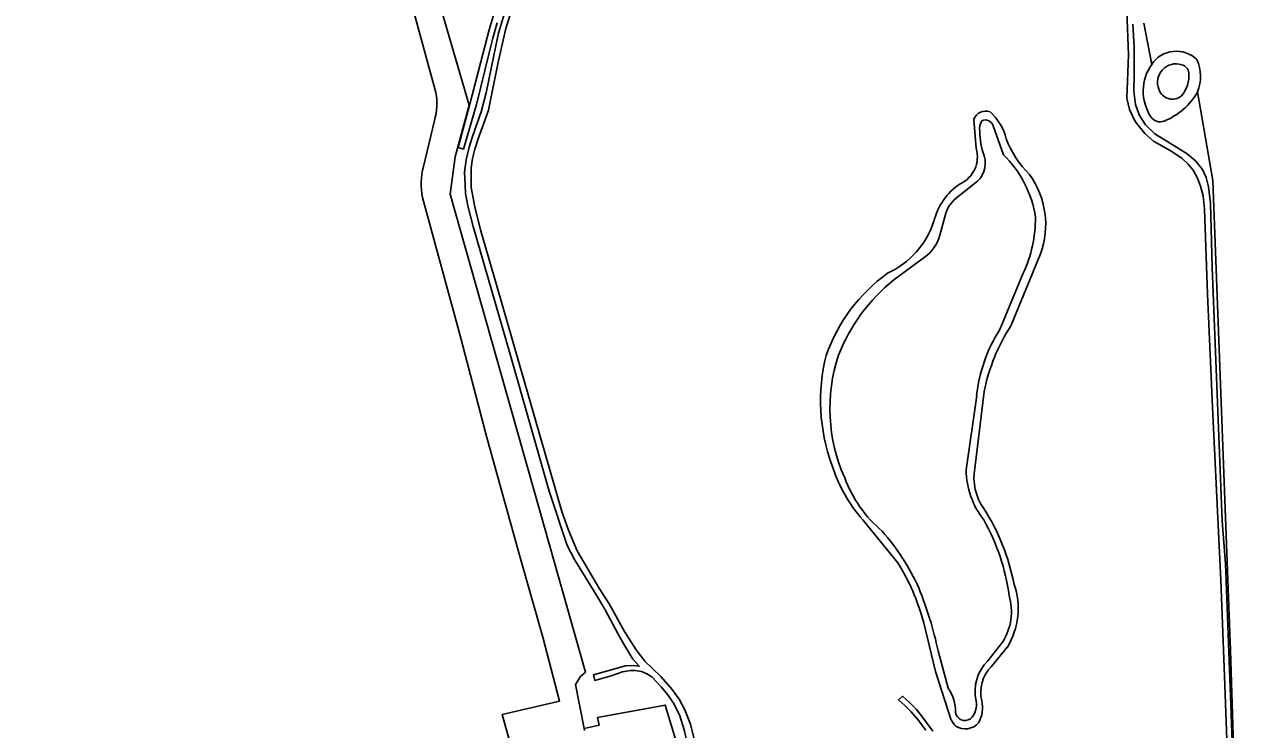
# Model space of a CAD drawing. Extents: x 124000 to 129000, y 395500 to 397503.
# Drawn here: x 127333 to 127832.8, y 395792.3 to 396082.8 of the extents above; entities that cross this region are included whole.
import ezdxf

# ---------------------------------------------------------------- set-up
doc = ezdxf.new("R2010")
doc.units = 0
for name, color, linetype in [('gg-knt-bronhoudergrens', 7, 'Continuous'), ('gg-knt-onverhard', 7, 'Continuous'), ('gg-kntw-bovenkant insteek waterloop', 7, 'Continuous'), ('gg-kntw-waterlijn', 7, 'Continuous'), ('gt-grn-groengrens', 7, 'Continuous'), ('gx-grn-maaiveld', 7, 'Continuous')]:
    doc.layers.add(name, color=color, linetype=linetype)

msp = doc.modelspace()

# ---------------------------------------------------------------- linework, layer by layer
at = {"layer": 'gg-knt-bronhoudergrens'}
msp.add_line((127563.41, 395792.87), (127563.59, 395791.97), dxfattribs=at)
msp.add_lwpolyline([(127493.17, 396128.19), (127516.08, 396049.54), (127510.37, 396028.25), (127508.32, 396012.82), (127564.03, 395816), (127561.99, 395814.21), (127559.88, 395810.93), (127563.41, 395792.87)], dxfattribs=at)
at = {"layer": 'gg-knt-onverhard'}
for points in [[(127534.18, 396090.71), (127531.23, 396081.12), (127528.07, 396067.14), (127525.21, 396052.95), (127524.01, 396047.46), (127521.99, 396041.65), (127520.09, 396036.45), (127518.44, 396031.4), (127517.54, 396027.58), (127516.99, 396023.75), (127516.99, 396019.04), (127516.99, 396015.58), (127518.46, 396007.62), (127520.79, 395998.16), (127527.32, 395975.55), (127554.26, 395882.23), (127557.07, 395874.54), (127560.53, 395866.01), (127569.81, 395850.35), (127573.71, 395844.08), (127580.03, 395832.77), (127584.89, 395825.2), (127588.48, 395820.59), (127594.96, 395814.22), (127599.73, 395808.84), (127602.54, 395804.83), (127604.9, 395800.55), (127607.25, 395794.54), (127609.16, 395786.71)], [(127583.42, 395821.39), (127579.72, 395827.6), (127577.42, 395831.67), (127572.03, 395841.64), (127568.28, 395848.12), (127559.49, 395862.36), (127556.49, 395868.2), (127549.06, 395890.56), (127533.13, 395946.34), (127517.79, 395999.47), (127515.51, 396008.04), (127514.63, 396013.09), (127514.41, 396016.7), (127514.2, 396021.85), (127514.87, 396026.99), (127516.08, 396032.2), (127517.46, 396036.55), (127521.06, 396046.8), (127523.15, 396054.62), (127526.37, 396070.63), (127528.24, 396079.16), (127530.68, 396087.32)], [(127828.71, 395765.78), (127826.96, 395814.29), (127825.51, 395853.84), (127822.1, 395922.07), (127819.94, 395971.66), (127818.69, 396006.71), (127818.21, 396012.17), (127817.14, 396016.08), (127815.8, 396019.46), (127814.08, 396022.67), (127812.05, 396025.24), (127809.55, 396027.51), (127805.26, 396030.45), (127797.77, 396034.69), (127794.12, 396037.85), (127790.16, 396042.78), (127787.87, 396047.68), (127786.76, 396052.34), (127787.47, 396070.24), (127786.81, 396088.24)], [(127789.28, 396082.89), (127789.81, 396073.46), (127789.76, 396062.32), (127789.6, 396055.25), (127790.35, 396049.73), (127791.9, 396045.5), (127794.47, 396041.43), (127798.27, 396037.73), (127808.34, 396031.52), (127811.56, 396029.45), (127815.04, 396026.51), (127817.98, 396023.02), (127819.43, 396019.65), (127820.39, 396015.84), (127821.2, 396009.15), (127821.9, 395982.58)], [(127821.9, 395982.58), (127826.07, 395878.37), (127827.36, 395860.58), (127829.47, 395806.14), (127831.06, 395761.29), (127831.82, 395723.3), (127831.76, 395720.66), (127831.12, 395718.55), (127829.83, 395717.2), (127827.3, 395715.61), (127823.87, 395714.24), (127808.67, 395709.95), (127751.47, 395694.41), (127745.46, 395693.4), (127746.06, 395691.8)], [(127610.24, 395770.42), (127607.99, 395777.11), (127604.67, 395792.28), (127602.85, 395798.01), (127600.33, 395803.1), (127597.76, 395806.85), (127595.11, 395809.98), (127591.35, 395814.02), (127589.3, 395815.37), (127587.04, 395816.27), (127584.5, 395816.64), (127582.48, 395816.67), (127579.18, 395816.18), (127574.62, 395814.56), (127567.89, 395812.55), (127567.3, 395814.9), (127580.52, 395818.6), (127583.79, 395818.71), (127586.15, 395818.44), (127583.42, 395821.39)], [(127703.99, 395792.1), (127700.67, 395796.66), (127697.98, 395799.73), (127695.23, 395802.39), (127692.75, 395804.6), (127694.44, 395806.07), (127697.43, 395803.34), (127700.28, 395800.65), (127702.27, 395798.04), (127706.98, 395791.77)]]:
    msp.add_lwpolyline(points, dxfattribs=at)
at = {"layer": 'gg-kntw-bovenkant insteek waterloop'}
for p, q in [((127724.8, 396031.64), (127723.83, 396043.64)), ((127751.28, 395988.23), (127739.18, 395958.83)), ((127728.03, 395931.62), (127724.16, 395899.9)), ((127692.57, 395861.09), (127678.16, 395878.76)), ((127737.65, 395826.37), (127730.96, 395818.24))]:
    msp.add_line(p, q, dxfattribs=at)
for points in [[(127526.4, 396087.36), (127524.33, 396080.46), (127516.59, 396050.49), (127511.66, 396032.04), (127513.82, 396031.38), (127519.19, 396049.82), (127524.3, 396071.05), (127525.82, 396077.03), (127527.66, 396083.45)], [(127714.55, 395796.3), (127708.01, 395816.24), (127703.05, 395836.85)]]:
    msp.add_lwpolyline(points, dxfattribs=at)
for centre, radius, start, end in [((127812.93, 396055.22), 19.4, 145.1963, 212.7965), ((127791.86, 396068.63), 27.65, 291.8588, 330.3224), ((127728.72, 396041.83), 5.22, 70.2327, 159.635), ((127716.22, 396030.72), 21.45, 13.3222, 48.3143), ((127800.44, 396047.17), 4.54, 212.7938, 292.1323), ((127775.98, 396050.61), 41.66, 201.0313, 225.3999), ((127713.02, 396028.22), 12.26, 295.1333, 16.1876), ((127717.87, 396000.25), 35.51, 340.2129, 35.6455), ((127732.51, 395995.48), 25.93, 123.4275, 166.613), ((127673.59, 396012.58), 35.47, 294.5602, 341.7643), ((127730.44, 395922.5), 71.53, 126.0649, 160.4431), ((127806.01, 395915.55), 79.62, 147.076, 168.3542), ((127737.56, 395927.75), 76.82, 165.92, 200.0417), ((127723.18, 395919.06), 60.42, 196.9699, 221.8387), ((127745.97, 395896.2), 22.12, 170.3698, 215.3922), ((127650.89, 395834.6), 91.2, 11.0843, 32.3415), ((127610.77, 395811.36), 95.73, 15.4457, 31.2997), ((127711.47, 395842.18), 30.59, 328.8653, 18.9963), ((127741.94, 395807.64), 15.26, 136.0103, 192.9043), ((127714.08, 395801.4), 13.29, 332.243, 12.2805), ((127724.77, 395801.71), 11.56, 207.9192, 223.2854), ((127720.28, 395799.93), 7.29, 237.4284, 319.7081)]:
    msp.add_arc(centre, radius, start, end, dxfattribs=at)
at = {"layer": 'gg-kntw-waterlijn'}
for p, q in [((127731.78, 396040.98), (127735.98, 396029.06)), ((127723.95, 396017.13), (127717.37, 396011.88)), ((127712.24, 396005.07), (127709.84, 395995.9)), ((127703.41, 395986.74), (127690.92, 395977.52)), ((127744.13, 395980.25), (127734.52, 395957.05)), ((127720.65, 395899.29), (127724.98, 395929.96)), ((127729.53, 395820.67), (127735.66, 395828.4)), ((127709.13, 395824.75), (127713.26, 395809.42))]:
    msp.add_line(p, q, dxfattribs=at)
for centre, radius, start, end in [((127806.93, 396058.96), 7.53, 71.1129, 202.7025), ((127808.42, 396062.34), 3.87, 6.2242, 75.7394), ((127799.7, 396061.6), 12.62, 319.1576, 5.2563), ((127805.48, 396057.69), 5.74, 196.5867, 310.9091), ((127732.11, 396039.83), 5.92, 145.585, 190.4628), ((127728.48, 396039.95), 3.46, 17.3441, 111.311), ((127752.94, 396038.18), 26.66, 178.7653, 201.1287), ((127718.4, 396025.59), 10.12, 303.2678, 17.1114), ((127704.42, 395996.59), 45.28, 8.6108, 45.8161), ((127725.84, 396000.17), 14.45, 125.8545, 160.1934), ((127695.2, 396003.07), 53.98, 334.9952, 0.3174), ((127693.45, 396000.57), 17.04, 305.7593, 344.0881), ((127738.11, 395918.87), 75.29, 128.8195, 158.4502), ((127787, 395923.34), 62.38, 147.282, 173.9026), ((127734.6, 395924.61), 70.03, 161.7656, 204.1025), ((127720.34, 395914.46), 52.98, 200.3822, 229.7016), ((127754.64, 395899.68), 34, 180.6554, 218.175), ((127652.29, 395836), 86.83, 7.685, 29.4305), ((127615.69, 395812.02), 93.82, 24.3567, 41.3915), ((127553.58, 395791.2), 159.12, 12.1704, 21.9612), ((127715.71, 395840.98), 23.58, 327.7827, 16.3365), ((127741.96, 395808.17), 17.63, 134.8528, 193.1703), ((127699.65, 395799.87), 16.63, 358.2513, 35.0216), ((127716.83, 395802.64), 8.11, 313.6696, 10.7695), ((127720.2, 395800.1), 4, 190.52, 303.8842)]:
    msp.add_arc(centre, radius, start, end, dxfattribs=at)
at = {"layer": 'gt-grn-groengrens'}
for p, q in [((127797.01, 396066.29), (127793.75, 396083.3)), ((127497.3, 396024.24), (127501.79, 396043.16))]:
    msp.add_line(p, q, dxfattribs=at)
for points in [[(127496.97, 396011.42), (127512.21, 395955.56), (127523.46, 395912.61), (127536.84, 395864.2), (127546.44, 395830.48), (127553.33, 395804.04), (127529.67, 395798.51), (127533.91, 395783.35), (127359.9, 395737.43), (127373.9, 395686.24), (127323.26, 395671.75), (127211.56, 396068.49), (127485.92, 396115.26), (127497.25, 396073.85), (127502.44, 396054.7)], [(127832.82, 395715.69), (127829.42, 395824.99), (127822.11, 396018.45), (127815.88, 396054.94)], [(127563.41, 395792.87), (127569.64, 395794.22), (127568.97, 395797.33), (127596.73, 395802.42), (127606.18, 395771.62), (127619.19, 395726.54), (127638.28, 395660.36)]]:
    msp.add_lwpolyline(points, dxfattribs=at)
for centre, radius, start, end in [((127479.75, 396050.18), 23.13, 342.3199, 11.25), ((127523.32, 396017.16), 26.97, 164.7815, 192.3067)]:
    msp.add_arc(centre, radius, start, end, dxfattribs=at)
at = {"layer": 'gx-grn-maaiveld'}
for centre, radius, start, end in [((127807.11, 396059.58), 12.13, 45.6236, 146.3877), ((127799.95, 396061.25), 17.13, 338.3723, 24.0986)]:
    msp.add_arc(centre, radius, start, end, dxfattribs=at)

doc.saveas('drawing.dxf')
